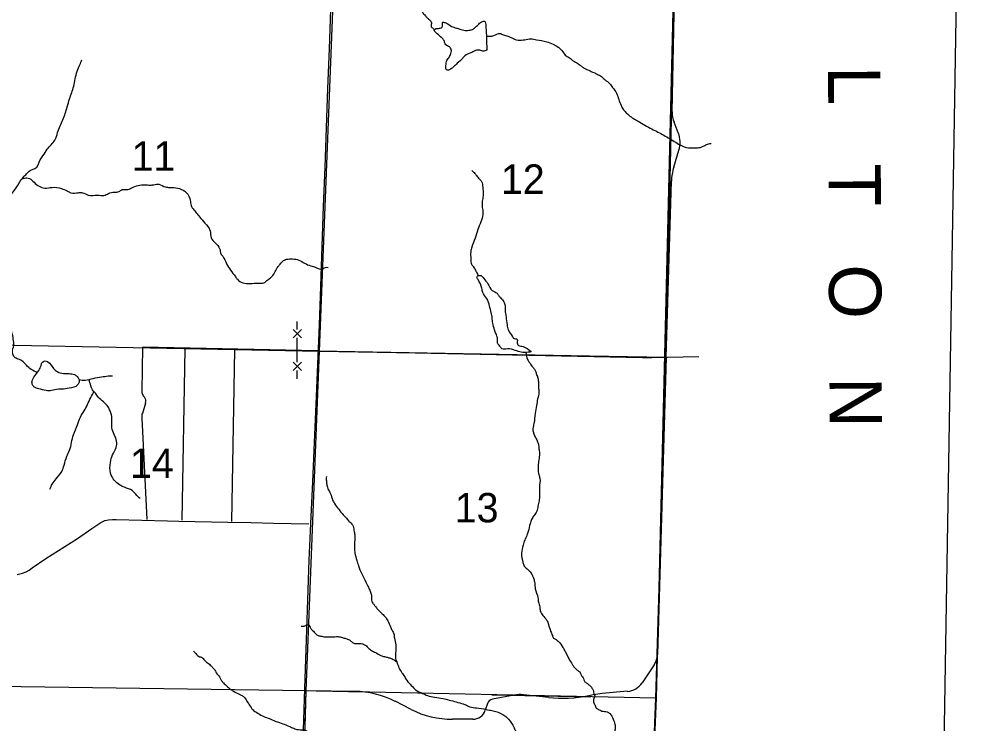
# Model space of a CAD drawing. Extents: x 1219626 to 1426462, y 456797 to 752399.
# Drawn here: x 1366390 to 1381012, y 704138 to 714913 of the extents above; entities that cross this region are included whole.
import ezdxf

# ---------------------------------------------------------------- set-up
doc = ezdxf.new("R2010")
doc.units = 0
for name, color, linetype in [('Adjacent County and State Text', 7, 'Continuous'), ('County Boundary', 7, 'Continuous'), ('County Routes Highway Center Lines', 7, 'Continuous'), ('Lakes and Ponds', 7, 'Continuous'), ('Local Roads Improved', 7, 'Continuous'), ('Local Roads Paved', 7, 'Continuous'), ('Masks', 7, 'Continuous'), ('Narrow River Creek and Branch and Slough', 7, 'Continuous'), ('Quad Borders', 7, 'Continuous'), ('Section Lines', 7, 'Continuous'), ('Section Numbers', 7, 'Continuous'), ('Uninventoried Roads and Features', 7, 'Continuous')]:
    doc.layers.add(name, color=color, linetype=linetype)

msp = doc.modelspace()

# ---------------------------------------------------------------- linework, layer by layer
at = {"layer": 'County Boundary'}
for p, q in [((1376769, 730273), (1376134, 704530)), ((1376134, 704530), (1375482, 688648))]:
    msp.add_line(p, q, dxfattribs=at)
at = {"layer": 'County Routes Highway Center Lines'}
msp.add_lwpolyline([(1370725, 703601), (1370747, 704201), (1370766, 704831), (1370788, 705424), (1370808, 706037), (1370826, 706639), (1370855, 707200), (1370882, 707837), (1370911, 708439), (1370936, 709028), (1370961, 709637), (1370984, 710237), (1371006, 710826), (1371027, 711444), (1371049, 712046), (1371071, 712649), (1371093, 713252), (1371114, 713854), (1371138, 714460), (1371159, 715058)], dxfattribs=at)
at = {"layer": 'Lakes and Ponds'}
msp.add_line((1373759, 710649), (1373758, 710650), dxfattribs=at)
for points in [[(1373133, 714761), (1373214, 714741), (1373286, 714745), (1373337, 714761), (1373378, 714797), (1373422, 714837), (1373449, 714862), (1373508, 714880), (1373530, 714812), (1373537, 714698), (1373541, 714584), (1373546, 714478), (1373546, 714451), (1373517, 714426), (1373452, 714433), (1373389, 714438), (1373315, 714404), (1373207, 714352), (1373171, 714310), (1373093, 714238), (1373037, 714184), (1372987, 714146), (1372960, 714132), (1372927, 714137), (1372920, 714182), (1372927, 714263), (1372967, 714328), (1372996, 714390), (1373003, 714429), (1372983, 714480), (1372931, 714509)], [(1372931, 714509), (1372909, 714534), (1372891, 714586), (1372855, 714626), (1372788, 714689), (1372756, 714718), (1372741, 714745), (1372758, 714763), (1372806, 714772), (1372855, 714786), (1372868, 714833), (1372868, 714860), (1372909, 714860), (1373007, 714803), (1373079, 714777), (1373133, 714761)], [(1373413, 710930), (1373395, 710972), (1373434, 710996), (1373476, 710978), (1373500, 710948), (1373563, 710867), (1373629, 710762), (1373701, 710723), (1373728, 710683), (1373759, 710649)], [(1373758, 710650), (1373806, 710593), (1373824, 710536), (1373824, 710464), (1373839, 710359), (1373854, 710239), (1373875, 710158), (1373935, 710065), (1373965, 710029), (1374004, 710023), (1374013, 709999), (1374010, 709963), (1374019, 709933), (1374082, 709912), (1374163, 709876), (1374217, 709825), (1374178, 709819), (1374070, 709819), (1373980, 709849), (1373860, 709870), (1373776, 709873), (1373743, 709915), (1373710, 709960), (1373710, 710011), (1373698, 710068), (1373674, 710134), (1373641, 710242), (1373629, 710326), (1373623, 710380), (1373599, 710476), (1373572, 710581), (1373542, 710647), (1373485, 710735), (1373470, 710798), (1373413, 710930)], [(1366689, 709543), (1366725, 709615), (1366739, 709658), (1366790, 709687), (1366905, 709586), (1366962, 709529), (1367041, 709500), (1367156, 709493), (1367235, 709479), (1367278, 709450), (1367307, 709364), (1367285, 709320), (1367156, 709270), (1367041, 709256), (1366991, 709256)], [(1366991, 709256), (1366883, 709234), (1366804, 709234), (1366689, 709263), (1366624, 709285), (1366596, 709320), (1366588, 709378), (1366631, 709457), (1366689, 709543)]]:
    msp.add_spline(points, degree=3, dxfattribs=at)
at = {"layer": 'Local Roads Improved'}
for p, q in [((1376380, 713495), (1376516, 720127)), ((1376474, 713176), (1376409, 713337)), ((1376405, 712648), (1376485, 712908)), ((1376291, 709744), (1376370, 712438)), ((1376291, 709744), (1376158, 705199)), ((1376106, 705039), (1375920, 704766)), ((1371526, 704634), (1370801, 704642)), ((1373961, 704578), (1373630, 704515)), ((1374488, 704542), (1374109, 704584)), ((1375174, 704584), (1375104, 704569)), ((1375698, 704636), (1375311, 704603)), ((1372386, 704360), (1372144, 704483)), ((1373554, 704448), (1373521, 704348)), ((1373332, 704210), (1373022, 704209))]:
    msp.add_line(p, q, dxfattribs=at)
msp.add_lwpolyline([(1366362, 706420), (1366443, 706440), (1366496, 706463), (1366542, 706489), (1366587, 706522), (1366799, 706666), (1367283, 706975), (1367501, 707126), (1367638, 707217), (1367700, 707246), (1367755, 707258), (1367816, 707264), (1367873, 707263), (1368659, 707243), (1368833, 707239), (1369581, 707222), (1369941, 707216), (1370283, 707206), (1370823, 707196)], dxfattribs=at)
for centre, radius, start, end in [((1376780, 713487), 400, 178.8234, 201.979), ((1376103, 713026), 400, 342.8242, 21.979), ((1377169, 712412), 800, 162.8242, 178.1735), ((1375858, 705208), 300, 325.7611, 358.3261), ((1375672, 704934), 300, 274.8111, 325.7611), ((1371511, 703234), 1400, 63.1312, 89.3685), ((1373649, 704417), 100, 100.7605, 161.9904), ((1374054, 704087), 500, 83.6833, 100.7605), ((1374708, 706530), 2000, 263.6833, 281.4168), ((1375412, 703407), 1200, 94.8111, 101.4168), ((1373018, 705609), 1400, 243.1312, 270.1453), ((1373331, 704410), 200, 270.1453, 341.9904)]:
    msp.add_arc(centre, radius, start, end, dxfattribs=at)
at = {"layer": 'Local Roads Paved'}
for p, q in [((1370954, 709843), (1375929, 709740)), ((1376071, 709740), (1376791, 709753))]:
    msp.add_line(p, q, dxfattribs=at)
msp.add_arc((1376003, 713339), 3600, 268.8159, 271.0846, dxfattribs=at)
at = {"layer": 'Masks'}
for p, q in [((1370973, 709842), (1376217, 709743)), ((1371922, 704618), (1370932, 704639)), ((1373623, 704582), (1375134, 704551))]:
    msp.add_line(p, q, dxfattribs=at)
for points in [[(1376643, 725167), (1376519, 720141), (1376393, 715022), (1376266, 709901), (1376145, 704985)], [(1370249, 685788), (1370345, 688884), (1370493, 694055), (1370635, 699277), (1370780, 704642), (1370984, 709839), (1371188, 715034), (1371267, 720256)]]:
    msp.add_lwpolyline(points, dxfattribs=at)
at = {"layer": 'Narrow River Creek and Branch and Slough'}
for points in [[(1372060, 716464), (1372097, 716359), (1372134, 716278), (1372184, 716218), (1372238, 716151), (1372241, 716093), (1372265, 716019), (1372302, 715962), (1372332, 715918), (1372349, 715841), (1372369, 715713), (1372376, 715639), (1372379, 715561), (1372379, 715444), (1372389, 715373), (1372400, 715336), (1372396, 715265), (1372400, 715215), (1372420, 715151), (1372447, 715117), (1372501, 715083), (1372538, 715050), (1372564, 715013), (1372605, 714965), (1372638, 714928), (1372669, 714901), (1372689, 714881), (1372696, 714831), (1372696, 714794), (1372716, 714780), (1372743, 714751)], [(1373539, 714655), (1373586, 714651), (1373653, 714661), (1373744, 714695), (1373801, 714672), (1373865, 714655), (1373936, 714621), (1374023, 714594), (1374127, 714598), (1374215, 714611), (1374306, 714598), (1374461, 714567), (1374558, 714530), (1374636, 714486), (1374679, 714449), (1374733, 714379), (1374760, 714352), (1374827, 714311), (1374868, 714274), (1374938, 714234), (1374982, 714200), (1375026, 714170), (1375184, 714096), (1375234, 714072), (1375298, 714035), (1375356, 713985), (1375423, 713928), (1375470, 713867), (1375531, 713779), (1375564, 713685), (1375598, 713594), (1375625, 713544), (1375672, 713487), (1375719, 713443), (1375860, 713352), (1376069, 713234), (1376163, 713187), (1376342, 713087), (1376436, 713030), (1376524, 712979), (1376601, 712949), (1376719, 712946), (1376813, 712952), (1376857, 712969), (1376907, 712996), (1376975, 713013)], [(1365620, 711752), (1365714, 711763), (1365832, 711793), (1365914, 711840), (1365997, 711905), (1366044, 711952), (1366085, 712046), (1366179, 712146), (1366320, 712299), (1366408, 712434), (1366467, 712511), (1366514, 712558), (1366579, 712611), (1366632, 712628), (1366714, 712764), (1366755, 712823), (1366820, 712923), (1366937, 713064), (1366979, 713181), (1367061, 713376), (1367126, 713570), (1367161, 713693), (1367226, 713887), (1367249, 713999), (1367278, 714117), (1367320, 714217), (1367349, 714293)], [(1373317, 712599), (1373350, 712566), (1373389, 712521), (1373431, 712470), (1373464, 712431), (1373482, 712341), (1373491, 712230), (1373479, 712149), (1373473, 712080), (1373482, 711990), (1373485, 711927), (1373452, 711812), (1373410, 711695), (1373365, 711563), (1373317, 711428), (1373299, 711356), (1373299, 711242), (1373311, 711165), (1373338, 711132), (1373356, 711102), (1373386, 711048), (1373414, 710991)], [(1366434, 712469), (1366471, 712482), (1366548, 712476), (1366618, 712418), (1366695, 712359), (1366783, 712329), (1366894, 712341), (1367036, 712323), (1367124, 712288), (1367183, 712259), (1367294, 712259), (1367359, 712259), (1367447, 712223), (1367588, 712223), (1367688, 712217), (1367759, 712247), (1367847, 712270), (1367918, 712276), (1367965, 712306), (1368029, 712306), (1368112, 712335), (1368212, 712370), (1368312, 712382), (1368394, 712376), (1368453, 712382), (1368529, 712388), (1368629, 712347), (1368694, 712341), (1368817, 712329), (1368923, 712282), (1368982, 712217), (1369011, 712123), (1369029, 712047), (1369076, 711982), (1369123, 711923), (1369188, 711847), (1369276, 711741), (1369311, 711676), (1369329, 711570), (1369394, 711488), (1369458, 711406), (1369482, 711317), (1369505, 711288), (1369564, 711170), (1369623, 711076), (1369699, 710976), (1369729, 710935), (1369811, 710882), (1369923, 710870), (1370052, 710876), (1370135, 710882), (1370182, 710917), (1370235, 710958), (1370299, 711035), (1370335, 711105), (1370370, 711153), (1370423, 711211), (1370482, 711241), (1370570, 711247), (1370670, 711229), (1370758, 711182), (1370852, 711141), (1370928, 711117), (1370981, 711094), (1371023, 711094), (1371076, 711117), (1371117, 711117)], [(1366668, 709512), (1366574, 709558), (1366502, 709622), (1366394, 709709), (1366330, 709737), (1366287, 709831), (1366308, 709917), (1366301, 710018), (1366279, 710126), (1366222, 710255), (1366186, 710320), (1366035, 710471), (1365863, 710629), (1365669, 710809), (1365554, 710916), (1365496, 710967), (1365432, 711010), (1365345, 711067), (1365216, 711154)], [(1374142, 709817), (1374167, 709711), (1374215, 709638), (1374257, 709581), (1374287, 709542), (1374302, 709494), (1374323, 709437), (1374332, 709386), (1374338, 709329), (1374338, 709266), (1374341, 709203), (1374323, 709110), (1374305, 709008), (1374284, 708882), (1374266, 708729), (1374251, 708654), (1374257, 708591), (1374281, 708531), (1374317, 708465), (1374335, 708414), (1374341, 708363), (1374350, 708294), (1374344, 708198), (1374332, 708105), (1374329, 708038), (1374341, 707948), (1374356, 707891), (1374350, 707753), (1374350, 707627), (1374344, 707549), (1374326, 707465), (1374311, 707390), (1374266, 707321), (1374230, 707261), (1374206, 707198), (1374179, 707081), (1374158, 707021), (1374125, 706949), (1374101, 706871), (1374077, 706750), (1374098, 706606), (1374116, 706552), (1374161, 706507), (1374221, 706447), (1374263, 706357), (1374278, 706291), (1374287, 706204), (1374326, 706068), (1374335, 705999), (1374356, 705930), (1374362, 705864), (1374380, 705828), (1374431, 705762), (1374461, 705723), (1374488, 705657), (1374521, 705555), (1374548, 705489), (1374566, 705450), (1374605, 705426), (1374635, 705402), (1374710, 705307), (1374725, 705283), (1374800, 705136), (1374851, 705052), (1374878, 705010), (1374902, 704983), (1374941, 704950), (1374974, 704926), (1374986, 704890), (1375007, 704857), (1375025, 704830), (1375037, 704791), (1375073, 704761), (1375118, 704728), (1375154, 704686), (1375175, 704641), (1375184, 704602), (1375199, 704566), (1375184, 704524), (1375178, 704473), (1375202, 704419), (1375211, 704389), (1375250, 704362), (1375304, 704335), (1375384, 704322), (1375426, 704295), (1375477, 704211), (1375504, 704136), (1375507, 704055), (1375501, 703995), (1375504, 703932)], [(1367304, 709401), (1367400, 709392), (1367522, 709421), (1367652, 709443), (1367752, 709457), (1367817, 709457)], [(1368241, 707582), (1368191, 707632), (1368119, 707704), (1368004, 707755), (1367925, 707791), (1367846, 707862), (1367788, 707970), (1367788, 708136), (1367817, 708251), (1367875, 708366), (1367882, 708459), (1367810, 708668), (1367810, 708754), (1367803, 708862), (1367781, 708926), (1367752, 708984), (1367601, 709135), (1367558, 709192), (1367515, 709243), (1367487, 709307), (1367458, 709401)], [(1366861, 707726), (1366897, 707805), (1366955, 707884), (1367041, 707999), (1367077, 708093), (1367120, 708229), (1367163, 708323), (1367192, 708438), (1367221, 708560), (1367285, 708711), (1367328, 708826), (1367386, 708926), (1367436, 709020), (1367487, 709128), (1367538, 709215)], [(1371090, 707918), (1371090, 707852), (1371099, 707789), (1371120, 707723), (1371153, 707657), (1371186, 707558), (1371216, 707506), (1371279, 707419), (1371348, 707335), (1371399, 707281), (1371441, 707233), (1371492, 707179), (1371513, 707101), (1371525, 707026), (1371522, 706921), (1371519, 706828), (1371528, 706750), (1371555, 706636), (1371582, 706555), (1371603, 706495), (1371726, 706245), (1371753, 706185), (1371777, 706122), (1371780, 706085), (1371780, 706043), (1371801, 705983), (1371828, 705950), (1371864, 705902), (1371945, 705821), (1371993, 705770), (1372029, 705716), (1372071, 705623), (1372095, 705569), (1372122, 705515), (1372131, 705449), (1372152, 705347), (1372149, 705224), (1372150, 705137), (1372174, 705068), (1372201, 704996), (1372246, 704921), (1372285, 704861), (1372321, 704804), (1372390, 704725), (1372456, 704659), (1372561, 704605), (1372639, 704572), (1372747, 704545), (1372876, 704524), (1372969, 704503), (1373077, 704473), (1373182, 704443), (1373236, 704422), (1373284, 704401), (1373386, 704383), (1373536, 704359), (1373623, 704341), (1373704, 704320), (1373791, 704281), (1373848, 704239), (1373944, 704116), (1373980, 704044), (1374010, 703993), (1374040, 703960), (1374103, 703939), (1374166, 703897), (1374214, 703855), (1374295, 703759), (1374355, 703684), (1374376, 703639), (1374415, 703588), (1374442, 703549), (1374484, 703522), (1374620, 703452), (1374659, 703422), (1374689, 703359), (1374725, 703296), (1374749, 703239), (1374785, 703140), (1374809, 703074), (1374827, 703029), (1374869, 702975), (1374908, 702924), (1374947, 702864), (1374968, 702810), (1374983, 702765), (1375010, 702729), (1375046, 702699), (1375076, 702657), (1375103, 702627), (1375160, 702576)], [(1370703, 705631), (1370734, 705631), (1370763, 705639), (1370787, 705650), (1370815, 705655), (1370834, 705634), (1370852, 705597), (1370891, 705556), (1370915, 705529), (1370954, 705493), (1371001, 705480), (1371071, 705469), (1371179, 705469), (1371265, 705472), (1371335, 705461), (1371364, 705451), (1371416, 705435), (1371466, 705404), (1371500, 705378), (1371547, 705365), (1371605, 705367), (1371675, 705349), (1371727, 705305), (1371782, 705258), (1371845, 705229), (1371923, 705184), (1371981, 705166), (1372036, 705153), (1372083, 705137), (1372112, 705124), (1372138, 705108), (1372168, 705084)], [(1369056, 705255), (1369092, 705213), (1369152, 705165), (1369182, 705156), (1369227, 705111), (1369287, 705060), (1369341, 705012), (1369377, 704969), (1369407, 704921), (1369467, 704837), (1369488, 704798), (1369515, 704765), (1369569, 704714), (1369614, 704675), (1369662, 704642), (1369746, 704597), (1369803, 704570), (1369839, 704540), (1369884, 704468), (1369938, 704390), (1369968, 704351), (1370025, 704312), (1370112, 704261), (1370199, 704225), (1370319, 704177), (1370424, 704141), (1370514, 704105), (1370574, 704078), (1370640, 704054), (1370742, 704045), (1370814, 704021), (1370889, 703994), (1371027, 703949), (1371132, 703931), (1371243, 703907), (1371315, 703882), (1371342, 703867), (1371402, 703804), (1371492, 703720), (1371543, 703672), (1371579, 703615), (1371669, 703489), (1371744, 703384), (1371807, 703306), (1371865, 703237), (1371919, 703180), (1371985, 703126), (1372036, 703096), (1372156, 703045), (1372279, 703006), (1372465, 702961), (1372630, 702931), (1372765, 702901), (1372840, 702889), (1372945, 702852), (1373005, 702828), (1373062, 702807), (1373116, 702762), (1373158, 702732), (1373236, 702717), (1373302, 702693), (1373314, 702677), (1373350, 702608), (1373386, 702521), (1373410, 702464), (1373428, 702407), (1373467, 702350), (1373512, 702284), (1373551, 702242), (1373623, 702182), (1373662, 702146), (1373731, 702131), (1373803, 702110), (1373884, 702077), (1374001, 702029), (1374058, 702008), (1374205, 701984), (1374364, 701954), (1374448, 701945), (1374550, 701948), (1374616, 701954), (1374673, 701963), (1374724, 701942), (1374817, 701849), (1374832, 701813), (1374838, 701759), (1374850, 701702), (1374847, 701660), (1374859, 701627), (1374880, 701594), (1374913, 701555)]]:
    msp.add_spline(points, degree=3, dxfattribs=at)
at = {"layer": 'Quad Borders'}
msp.add_line((1380264, 686814), (1381012, 732276), dxfattribs=at)
at = {"layer": 'Section Lines'}
for p, q in [((1370984, 709839), (1371188, 715034)), ((1365734, 709938), (1370984, 709839)), ((1370780, 704642), (1370984, 709839)), ((1370984, 709839), (1376287, 709744)), ((1370780, 704642), (1365531, 704719)), ((1370635, 699277), (1370780, 704642)), ((1376131, 704530), (1370780, 704642))]:
    msp.add_line(p, q, dxfattribs=at)
msp.add_lwpolyline([(1373944, 631142), (1373861, 636420), (1374184, 641737), (1374428, 646445), (1374682, 651802), (1374762, 657025), (1374852, 662509), (1374989, 667575), (1375140, 672914), (1375306, 678155), (1375456, 683457), (1375574, 688670), (1375758, 694005), (1375924, 699279), (1376131, 704530), (1376287, 709744), (1376407, 714967), (1376509, 720133), (1376643, 725317), (1376723, 730276)], dxfattribs=at)
at = {"layer": 'Uninventoried Roads and Features'}
for p, q in [((1370646, 710166), (1370646, 710291)), ((1370584, 710041), (1370709, 710166)), ((1370584, 710166), (1370709, 710041)), ((1370646, 709666), (1370646, 710041)), ((1368279, 709898), (1368265, 709223)), ((1370954, 709843), (1368279, 709898)), ((1368927, 709870), (1368878, 707252)), ((1369687, 709856), (1369638, 707233)), ((1370584, 709541), (1370709, 709666)), ((1370584, 709666), (1370709, 709541)), ((1370646, 709416), (1370646, 709541)), ((1368324, 709041), (1368275, 708884)), ((1368288, 709156), (1368306, 709135)), ((1368266, 708813), (1368343, 707264))]:
    msp.add_line(p, q, dxfattribs=at)
for centre, radius, start, end in [((1368365, 709221), 100, 178.8159, 219.9289), ((1368229, 709071), 100, 342.4362, 39.9289), ((1368465, 708823), 200, 162.4362, 182.8597)]:
    msp.add_arc(centre, radius, start, end, dxfattribs=at)

# ---------------------------------------------------------------- texts
at = {"layer": 'Adjacent County and State Text'}
msp.add_text('W   A   L   T   O   N                    C   O   U   N   T   Y', height=800, rotation=270.2642, dxfattribs=at).set_placement((1378749, 717699))
at = {"layer": 'Section Numbers'}
for s, p in [('11', (1368111, 712594)), ('12', (1373761, 712242)), ('14', (1368086, 707898)), ('13', (1373055, 707219))]:
    msp.add_text(s, height=450, rotation=0, dxfattribs=at).set_placement(p)

doc.saveas('drawing.dxf')
